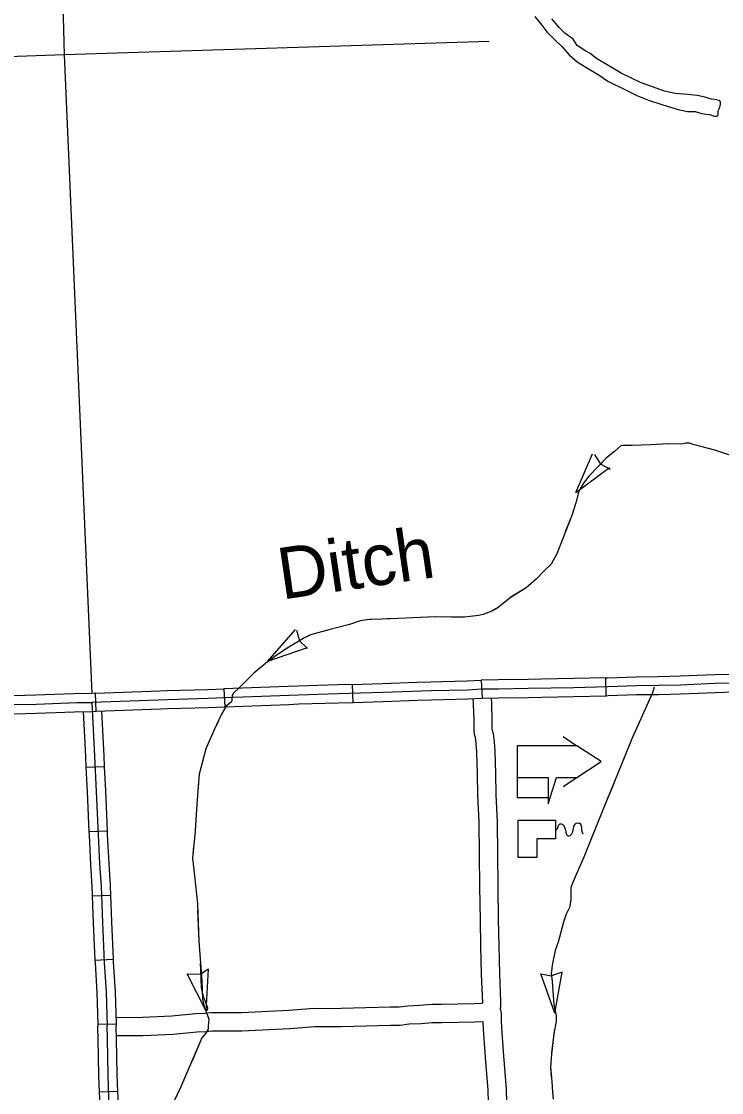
# Model space of a CAD drawing. Extents: x -117616 to 64730, y 54117 to 789866.
# Drawn here: x 63297.9 to 63412.9, y 54583.2 to 54758.9 of the extents above; entities that cross this region are included whole.
import ezdxf

# ---------------------------------------------------------------- set-up
doc = ezdxf.new("R2010")
doc.units = 0
for name, color, linetype in [('31', 7, 'Continuous'), ('32', 7, 'Continuous'), ('35', 7, 'Continuous'), ('43', 7, 'Continuous'), ('46', 7, 'Continuous'), ('5', 7, 'Continuous'), ('57', 7, 'Continuous')]:
    doc.layers.add(name, color=color, linetype=linetype)

msp = doc.modelspace()

# ---------------------------------------------------------------- linework, layer by layer
at = {"layer": '31'}
for p, q in [((63373.38, 54650.88), (63373.55, 54647.89)), ((63393.92, 54648.28), (63393.84, 54651.28)), ((63393.84, 54651.28), (63393.84, 54651.28)), ((63331.19, 54649.47), (63331.31, 54646.47)), ((63352.4, 54647.19), (63352.31, 54650.19)), ((63310.2, 54645.73), (63310.09, 54648.73))]:
    msp.add_line(p, q, dxfattribs=at)
for points in [[(63362.86, 54650.54), (63365.15, 54650.62), (63371.07, 54650.76), (63373.38, 54650.88)], [(63383.3, 54651.04), (63381.09, 54651), (63376.19, 54650.92), (63373.38, 54650.88)], [(63393.84, 54651.28), (63388.56, 54651.13), (63383.3, 54651.04)], [(63393.84, 54651.28), (63394.13, 54651.29), (63398.83, 54651.45), (63402.42, 54651.5), (63404.4, 54651.55)], [(63404.4, 54651.55), (63406.04, 54651.58), (63411.72, 54651.81), (63414.95, 54651.89)], [(63373.47, 54649.39), (63371.13, 54649.26), (63365.19, 54649.12), (63357.24, 54648.84), (63349.93, 54648.62), (63343.41, 54648.42), (63332.74, 54648.03), (63328.57, 54647.86), (63321.93, 54647.67), (63309.52, 54647.21)], [(63310.09, 54648.73), (63320.64, 54649.12)], [(63320.64, 54649.12), (63321.88, 54649.16), (63328.51, 54649.36), (63331.19, 54649.47)], [(63341.75, 54649.86), (63332.68, 54649.53), (63331.19, 54649.47)], [(63352.31, 54650.19), (63349.88, 54650.12), (63343.36, 54649.92), (63341.75, 54649.86)], [(63352.31, 54650.19), (63357.19, 54650.34), (63362.86, 54650.54)], [(63414.99, 54650.39), (63411.77, 54650.31), (63406.09, 54650.08), (63402.45, 54650), (63398.87, 54649.95), (63394.18, 54649.79), (63388.6, 54649.63), (63381.12, 54649.5), (63376.22, 54649.42), (63373.47, 54649.39)], [(63415.03, 54648.89), (63411.82, 54648.81), (63406.13, 54648.58), (63404.47, 54648.55)], [(63295.92, 54648.33), (63296.71, 54648.36), (63300.33, 54648.46), (63306.48, 54648.71)], [(63296.76, 54646.87), (63300.38, 54646.96), (63307.08, 54647.23), (63309.52, 54647.21)], [(63306.48, 54648.71), (63307.06, 54648.73), (63309.47, 54648.71)], [(63310.09, 54648.73), (63309.47, 54648.71)], [(63352.4, 54647.19), (63349.98, 54647.12), (63343.46, 54646.92), (63341.86, 54646.86)], [(63362.97, 54647.54), (63357.29, 54647.34), (63352.4, 54647.19)], [(63373.55, 54647.89), (63371.19, 54647.76), (63365.23, 54647.62), (63362.97, 54647.54)], [(63383.35, 54648.04), (63381.14, 54648), (63376.24, 54647.92), (63373.55, 54647.89)], [(63393.92, 54648.28), (63388.63, 54648.13), (63383.35, 54648.04)], [(63404.47, 54648.55), (63402.48, 54648.5), (63398.91, 54648.45), (63394.23, 54648.29), (63393.92, 54648.28)], [(63296.06, 54645.33), (63296.81, 54645.37), (63300.43, 54645.46), (63306.6, 54645.71)], [(63306.6, 54645.71), (63307.11, 54645.73), (63309.51, 54645.71)], [(63310.2, 54645.73), (63309.51, 54645.71)], [(63320.75, 54646.12), (63310.2, 54645.73)], [(63331.31, 54646.47), (63328.62, 54646.36), (63321.98, 54646.17), (63320.75, 54646.12)], [(63341.86, 54646.86), (63332.8, 54646.53), (63331.31, 54646.47)]]:
    msp.add_lwpolyline(points, dxfattribs=at)
at = {"layer": '32'}
for p, q in [((63308.54, 54636.59), (63311.53, 54636.73)), ((63309.01, 54626.05), (63312.01, 54626.18)), ((63309.56, 54615.51), (63312.56, 54615.62)), ((63310.01, 54604.95), (63313.01, 54605.09)), ((63310.49, 54594.43), (63313.49, 54594.51)), ((63313.77, 54583.42), (63310.77, 54583.31))]:
    msp.add_line(p, q, dxfattribs=at)
for points in [[(63309.52, 54647.21), (63309.95, 54638.41), (63310.23, 54632.63), (63310.53, 54625.49), (63310.78, 54620.74), (63311.01, 54617.1), (63311.23, 54611.15), (63311.53, 54604.59), (63311.84, 54599.7), (63312, 54594.15)], [(63308.1, 54645.72), (63308.45, 54638.34), (63308.54, 54636.59)], [(63311.1, 54645.77), (63311.45, 54638.48), (63311.53, 54636.73)], [(63308.54, 54636.59), (63308.73, 54632.56), (63309.01, 54626.05)], [(63311.53, 54636.73), (63311.73, 54632.7), (63312.01, 54626.18)], [(63309.01, 54626.05), (63309.04, 54625.42), (63309.29, 54620.65), (63309.51, 54617.02), (63309.56, 54615.51)], [(63312.01, 54626.18), (63312.03, 54625.56), (63312.28, 54620.82), (63312.5, 54617.17), (63312.56, 54615.62)], [(63309.56, 54615.51), (63309.73, 54611.09), (63310.01, 54604.95)], [(63312.56, 54615.62), (63312.73, 54611.21), (63313.01, 54605.09)], [(63310.01, 54604.95), (63310.03, 54604.51), (63310.34, 54599.64), (63310.49, 54594.43)], [(63313.01, 54605.09), (63313.03, 54604.68), (63313.34, 54599.77), (63313.49, 54594.51)], [(63310.49, 54594.43), (63310.5, 54594.11)], [(63313.49, 54594.51), (63313.49, 54594.19)], [(63310.5, 54593.88), (63310.5, 54594.1)], [(63310.77, 54583.31), (63310.67, 54586.05), (63310.56, 54592.01), (63310.5, 54593.88)], [(63313.67, 54541.18), (63313.56, 54541.69), (63313.53, 54542.27), (63313.5, 54543.66), (63313.39, 54548.94), (63313.31, 54554.17), (63313.17, 54558.45), (63313.03, 54564.25), (63312.98, 54565.5), (63312.87, 54565.86), (63312.78, 54566.34), (63312.7, 54568.28), (63312.59, 54574.31), (63312.31, 54582.37), (63312.17, 54586.09), (63312.06, 54592.05), (63312, 54594.15)], [(63313.5, 54593.96), (63313.49, 54594.19)], [(63313.77, 54583.42), (63313.67, 54586.13), (63313.56, 54592.09), (63313.5, 54593.96)], [(63311.12, 54572.78), (63311.09, 54574.27), (63310.81, 54582.31), (63310.77, 54583.31)], [(63314.12, 54572.84), (63314.09, 54574.35), (63313.81, 54582.42), (63313.77, 54583.42)]]:
    msp.add_lwpolyline(points, dxfattribs=at)
at = {"layer": '35'}
for points in [[(63382.19, 54759.74), (63383.35, 54758.31), (63384.15, 54757.22), (63385.42, 54755.98), (63386.64, 54754.84), (63387.86, 54753.47), (63389.18, 54752.34), (63390.55, 54751.45), (63392.79, 54750.14), (63394.16, 54749.16), (63397.09, 54747.7), (63398.93, 54746.77), (63400.84, 54746.02), (63403.19, 54745.27), (63405.74, 54744.52), (63407.27, 54744.18), (63408.51, 54744.18), (63409.63, 54743.85), (63410.74, 54743.7)], [(63412.05, 54746.1), (63411.2, 54746.17), (63410.12, 54746.51), (63408.85, 54746.81), (63407.27, 54746.96), (63405.22, 54747.14), (63403.46, 54747.48), (63401.51, 54748.23), (63399.56, 54748.94), (63396.38, 54750.44), (63392.3, 54752.84), (63391.29, 54753.66), (63390.58, 54754.07), (63389.16, 54754.97), (63388.48, 54756.02), (63387.14, 54757), (63386.28, 54757.89), (63385, 54759.39)], [(63412.05, 54746.1), (63412.39, 54746.04), (63412.55, 54745.93), (63412.63, 54745.75), (63412.63, 54745.6), (63412.61, 54745.38), (63412.56, 54745.1), (63412.51, 54744.87), (63412.39, 54744.53), (63412.26, 54744.24), (63412.25, 54744.01), (63412.25, 54743.83), (63412.25, 54743.62), (63412.19, 54743.47), (63412.14, 54743.43), (63412.04, 54743.37), (63411.88, 54743.37), (63411.73, 54743.37), (63411.55, 54743.43), (63411.14, 54743.57), (63410.74, 54743.7)]]:
    msp.add_lwpolyline(points, dxfattribs=at)
at = {"layer": '43'}
for p, q in [((63388.95, 54681.69), (63391.68, 54687.99)), ((63392.01, 54687.89), (63392.98, 54686.34)), ((63388.95, 54681.69), (63394.46, 54685.78)), ((63394.6, 54685.46), (63392.99, 54686.32)), ((63338.41, 54654), (63342.92, 54659.18)), ((63343.08, 54659.1), (63343.58, 54657.34)), ((63338.41, 54654), (63344.9, 54656.23)), ((63344.9, 54656.05), (63343.59, 54657.32)), ((63328.63, 54603.46), (63327.39, 54602.67)), ((63328.29, 54596.6), (63328.63, 54603.46)), ((63325.16, 54602.71), (63327.37, 54602.67)), ((63328.29, 54596.6), (63325.16, 54602.71)), ((63383.17, 54602.71), (63384.92, 54602.38)), ((63385.47, 54596.24), (63383.17, 54602.71)), ((63386.71, 54603), (63384.94, 54602.38)), ((63385.47, 54596.24), (63386.71, 54603))]:
    msp.add_line(p, q, dxfattribs=at)
for points in [[(63414.54, 54687.67), (63411.73, 54688.6), (63409.47, 54689.19), (63408.34, 54689.5), (63407.6, 54689.78), (63407.01, 54689.74), (63406.35, 54689.62), (63404.17, 54689.66), (63401.2, 54689.5), (63398.2, 54689.39), (63396.76, 54689.39), (63396.33, 54689.31), (63395.35, 54688.45), (63393.91, 54687.32), (63392.7, 54686.03)], [(63404.15, 54689.66), (63401.2, 54689.5), (63398.2, 54689.39), (63396.76, 54689.39), (63396.33, 54689.31), (63396.27, 54689.25)], [(63414.39, 54687.72), (63411.73, 54688.6), (63409.47, 54689.19), (63408.34, 54689.5), (63407.6, 54689.78), (63407.01, 54689.74), (63406.78, 54689.7)], [(63394.23, 54687.57), (63393.91, 54687.32), (63392.7, 54686.03), (63391.06, 54684.35), (63390.17, 54683.22), (63389.42, 54681.89), (63389.32, 54681.47)], [(63392.7, 54686.03), (63391.06, 54684.35), (63390.17, 54683.22), (63389.42, 54681.89), (63388.96, 54679.98), (63388.29, 54677.87), (63387.16, 54675.1), (63385.8, 54671.59), (63384.86, 54669.91), (63383.77, 54668.85), (63382.44, 54667.45), (63380.77, 54666.01), (63378.15, 54664.4), (63376.2, 54662.8), (63375.15, 54662.18), (63373.75, 54661.63), (63372.97, 54661.48), (63370.67, 54661.2), (63365.91, 54661.28), (63359.82, 54661.01), (63357.17, 54660.89), (63355.1, 54660.85), (63353.55, 54660.62), (63351.79, 54660.03), (63348.4, 54659.14), (63345.39, 54658.32), (63344.38, 54657.81), (63341.57, 54656.13), (63339.54, 54654.76), (63338.34, 54653.87), (63336.07, 54652.03), (63333.77, 54649.73), (63332.68, 54648.68), (63332.52, 54648.4), (63332.49, 54647.62), (63332.45, 54647.31), (63331.55, 54646.61), (63330.77, 54645.32), (63329.52, 54642.63), (63328.23, 54639.62), (63327.1, 54635.48), (63326.71, 54630.56), (63326.44, 54626.11), (63326.01, 54621.66), (63326.36, 54618.78), (63326.83, 54614.21), (63327.06, 54608.04), (63327.57, 54601.56), (63327.69, 54598.56), (63328, 54597.11), (63328.39, 54596.18), (63328.7, 54595.28), (63328.62, 54594.19), (63328.59, 54593.64), (63328.2, 54592.98), (63327.57, 54592.2), (63325.74, 54587.98), (63324.1, 54584.16), (63321.64, 54579.04)], [(63388.63, 54678.92), (63388.29, 54677.87), (63387.21, 54675.23)], [(63387.21, 54675.23), (63387.16, 54675.1), (63385.8, 54671.59), (63385.77, 54671.54)], [(63384.31, 54669.37), (63383.77, 54668.85), (63382.44, 54667.45), (63380.77, 54666.01), (63378.18, 54664.42)], [(63365.87, 54661.28), (63359.82, 54661.01), (63357.96, 54660.93)], [(63376.13, 54662.76), (63375.15, 54662.18), (63373.75, 54661.63), (63372.97, 54661.48), (63370.67, 54661.2), (63368.51, 54661.24)], [(63355.32, 54660.86), (63355.1, 54660.85), (63353.55, 54660.62), (63351.79, 54660.03), (63348.4, 54659.14), (63347.65, 54658.93)], [(63345.13, 54658.18), (63344.38, 54657.81), (63341.57, 54656.13), (63339.54, 54654.76), (63338.45, 54653.95)], [(63336.39, 54652.29), (63336.07, 54652.03), (63333.61, 54649.56)], [(63401.81, 54649.76), (63401.5, 54648.8), (63398.15, 54641.26), (63395.8, 54635.47), (63393.62, 54630.24), (63391.1, 54624.01), (63390.23, 54621.83), (63389.05, 54619.09), (63388.4, 54617.57), (63388.1, 54616.87), (63388.1, 54614.86), (63387.88, 54613.6), (63387.36, 54612.47), (63386.92, 54611.16), (63386.01, 54607.89), (63385.57, 54606.54), (63385.09, 54604.41), (63384.87, 54602.8), (63385.05, 54601.45), (63385.35, 54597.66), (63385.7, 54595.83), (63385.7, 54594.96), (63385.31, 54592.86), (63384.94, 54589.55), (63384.8, 54587.38), (63384.97, 54585.06), (63385.09, 54583.27), (63385.24, 54582.15)], [(63401.36, 54648.49), (63400.3, 54646.1)], [(63330.21, 54644.12), (63329.52, 54642.63), (63328.23, 54639.62), (63327.44, 54636.72)], [(63399.23, 54643.69), (63398.15, 54641.26), (63396.17, 54636.38)], [(63327, 54634.13), (63326.71, 54630.56), (63326.45, 54626.23)], [(63395.17, 54633.94), (63393.62, 54630.24), (63392.16, 54626.62)], [(63326.2, 54623.6), (63326.01, 54621.66), (63326.36, 54618.78), (63326.67, 54615.73)], [(63387.99, 54614.24), (63387.88, 54613.6), (63387.36, 54612.47), (63386.92, 54611.16), (63386.01, 54607.89), (63385.62, 54606.7)], [(63326.87, 54613.1), (63327.06, 54608.04), (63327.29, 54605.19)], [(63327.27, 54604.43), (63327.35, 54603.43), (63327.47, 54600.43), (63327.78, 54598.98), (63328.17, 54598.05), (63328.48, 54597.15), (63328.45, 54596.68)], [(63385.05, 54604.12), (63384.87, 54602.8), (63385.05, 54601.45), (63385.35, 54597.66), (63385.62, 54596.26)], [(63385.46, 54593.65), (63385.31, 54592.86), (63384.96, 54589.73)], [(63327.76, 54592.43), (63327.57, 54592.2), (63326.11, 54588.84)], [(63384.96, 54589.73), (63384.94, 54589.55), (63384.8, 54587.38), (63384.91, 54585.78)], [(63326.11, 54588.84), (63325.74, 54587.98), (63324.55, 54585.2)]]:
    msp.add_lwpolyline(points, dxfattribs=at)
at = {"layer": '46'}
for points in [[(63373.65, 54597.93), (63373.44, 54602.62), (63373.34, 54607.23), (63373.27, 54611.55), (63373.19, 54616.99), (63373.11, 54622.24), (63373.07, 54627.57), (63372.87, 54632.01), (63372.81, 54635.52), (63372.69, 54639.09), (63372.6, 54640.46), (63372.48, 54641.46), (63372.32, 54641.98), (63372.23, 54642.7), (63372.23, 54644.27), (63372.14, 54646.94), (63372.07, 54647.81)], [(63376.54, 54596.99), (63376.64, 54597.28), (63376.64, 54598.13), (63376.44, 54602.72), (63376.34, 54607.29), (63376.26, 54611.6), (63376.19, 54617.04), (63376.11, 54622.28), (63376.07, 54627.65), (63375.87, 54632.1), (63375.81, 54635.59), (63375.69, 54639.25), (63375.58, 54640.74), (63375.42, 54642.09), (63375.27, 54642.6), (63375.23, 54642.88), (63375.23, 54644.32), (63375.13, 54647.1), (63375.07, 54647.91)], [(63313.46, 54595.58), (63313.73, 54595.57), (63317.82, 54595.59), (63322.64, 54595.82), (63326.54, 54596.2), (63328.06, 54596.26), (63329.06, 54596.36), (63331.07, 54596.36), (63334.05, 54596.34), (63341.83, 54596.74), (63345.97, 54597.06), (63347.39, 54597.04), (63350.4, 54597.08), (63354.49, 54597.17), (63358.48, 54597.31), (63359.93, 54597.31), (63361.34, 54597.47), (63363.35, 54597.57), (63365.28, 54597.73), (63366.9, 54597.75), (63372.27, 54597.85), (63373.41, 54597.89), (63373.65, 54597.93)], [(63376.54, 54596.99), (63376.59, 54596.86), (63376.67, 54596.21), (63376.68, 54595.12), (63376.71, 54593.79), (63377.06, 54589.23), (63377.49, 54583.79), (63377.61, 54579.58), (63377.58, 54576.15), (63377.69, 54574.08), (63378.03, 54568.48), (63378.43, 54560.2), (63378.77, 54555.5), (63379.06, 54553.43), (63379.2, 54550.74), (63379.4, 54546.64), (63379.46, 54545.2)], [(63313.54, 54592.57), (63317.9, 54592.59), (63322.86, 54592.83), (63326.74, 54593.2), (63328.27, 54593.26), (63329.22, 54593.36), (63331.06, 54593.36), (63334.12, 54593.34), (63342.02, 54593.74), (63346.06, 54594.06), (63347.39, 54594.04), (63350.45, 54594.08), (63354.58, 54594.18), (63358.53, 54594.31), (63360.1, 54594.31), (63361.58, 54594.48), (63363.55, 54594.58), (63365.43, 54594.73), (63366.95, 54594.75), (63372.34, 54594.85), (63373.69, 54594.89)], [(63373.69, 54594.89), (63373.71, 54593.65), (63374.07, 54588.99), (63374.49, 54583.63), (63374.61, 54579.55), (63374.58, 54576.08), (63374.69, 54573.91), (63375.04, 54568.32), (63375.44, 54560.02), (63375.78, 54555.19), (63376.07, 54553.14), (63376.21, 54550.58), (63376.41, 54546.51), (63376.46, 54545.06)]]:
    msp.add_lwpolyline(points, dxfattribs=at)
at = {"layer": '5'}
for points in [[(63303.53, 54807.22), (63304.97, 54753.48)], [(63374.69, 54755.67), (63304.97, 54753.48)], [(63304.97, 54753.48), (63257.51, 54751.77)], [(63304.97, 54753.48), (63309.51, 54648.71)]]:
    msp.add_lwpolyline(points, dxfattribs=at)
at = {"layer": '57'}
for p, q in [((63386.83, 54641.63), (63389.12, 54640.13)), ((63386.83, 54633.43), (63389.12, 54634.93))]:
    msp.add_line(p, q, dxfattribs=at)
for points in [[(63379.33, 54640.13), (63379.33, 54634.93), (63384.4, 54634.93), (63384.4, 54630.61), (63385.78, 54634.93), (63389.12, 54634.93), (63393.1, 54637.53), (63389.12, 54640.13)], [(63379.48, 54621.79), (63379.48, 54627.91), (63385.6, 54627.91), (63385.6, 54624.85), (63382.54, 54624.85), (63382.54, 54621.79)]]:
    msp.add_lwpolyline(points, close=True, dxfattribs=at)
for points in [[(63379.33, 54634.93), (63379.33, 54631.64), (63384.4, 54631.64)], [(63385.62, 54626.28), (63385.66, 54626.3), (63385.71, 54626.32), (63385.76, 54626.36), (63385.81, 54626.4), (63385.83, 54626.43), (63385.87, 54626.47), (63385.9, 54626.51), (63385.92, 54626.55), (63385.97, 54626.64), (63385.99, 54626.71), (63386.02, 54626.78), (63386.05, 54626.9), (63386.09, 54627.01), (63386.16, 54627.15), (63386.26, 54627.24), (63386.39, 54627.29), (63386.53, 54627.3), (63386.67, 54627.24), (63386.84, 54627.11), (63387.01, 54626.85), (63387.12, 54626.6), (63387.22, 54626.29), (63387.27, 54626.07), (63387.29, 54625.91), (63387.33, 54625.73), (63387.44, 54625.51), (63387.6, 54625.37), (63387.79, 54625.33), (63387.98, 54625.38), (63388.14, 54625.51), (63388.29, 54625.69), (63388.39, 54625.91), (63388.49, 54626.27), (63388.56, 54626.57), (63388.61, 54626.85), (63388.67, 54627.05), (63388.8, 54627.25), (63389.01, 54627.42), (63389.23, 54627.46), (63389.42, 54627.45), (63389.57, 54627.4), (63389.75, 54627.15), (63389.84, 54626.79), (63389.85, 54626.56), (63389.88, 54626.33), (63389.97, 54625.97), (63390.09, 54625.7)]]:
    msp.add_lwpolyline(points, dxfattribs=at)

# ---------------------------------------------------------------- texts
at = {"layer": '43'}
msp.add_text('Ditch', height=8.448, rotation=8.3318, dxfattribs=at).set_placement((63340.68, 54664.08))

doc.saveas('drawing.dxf')
